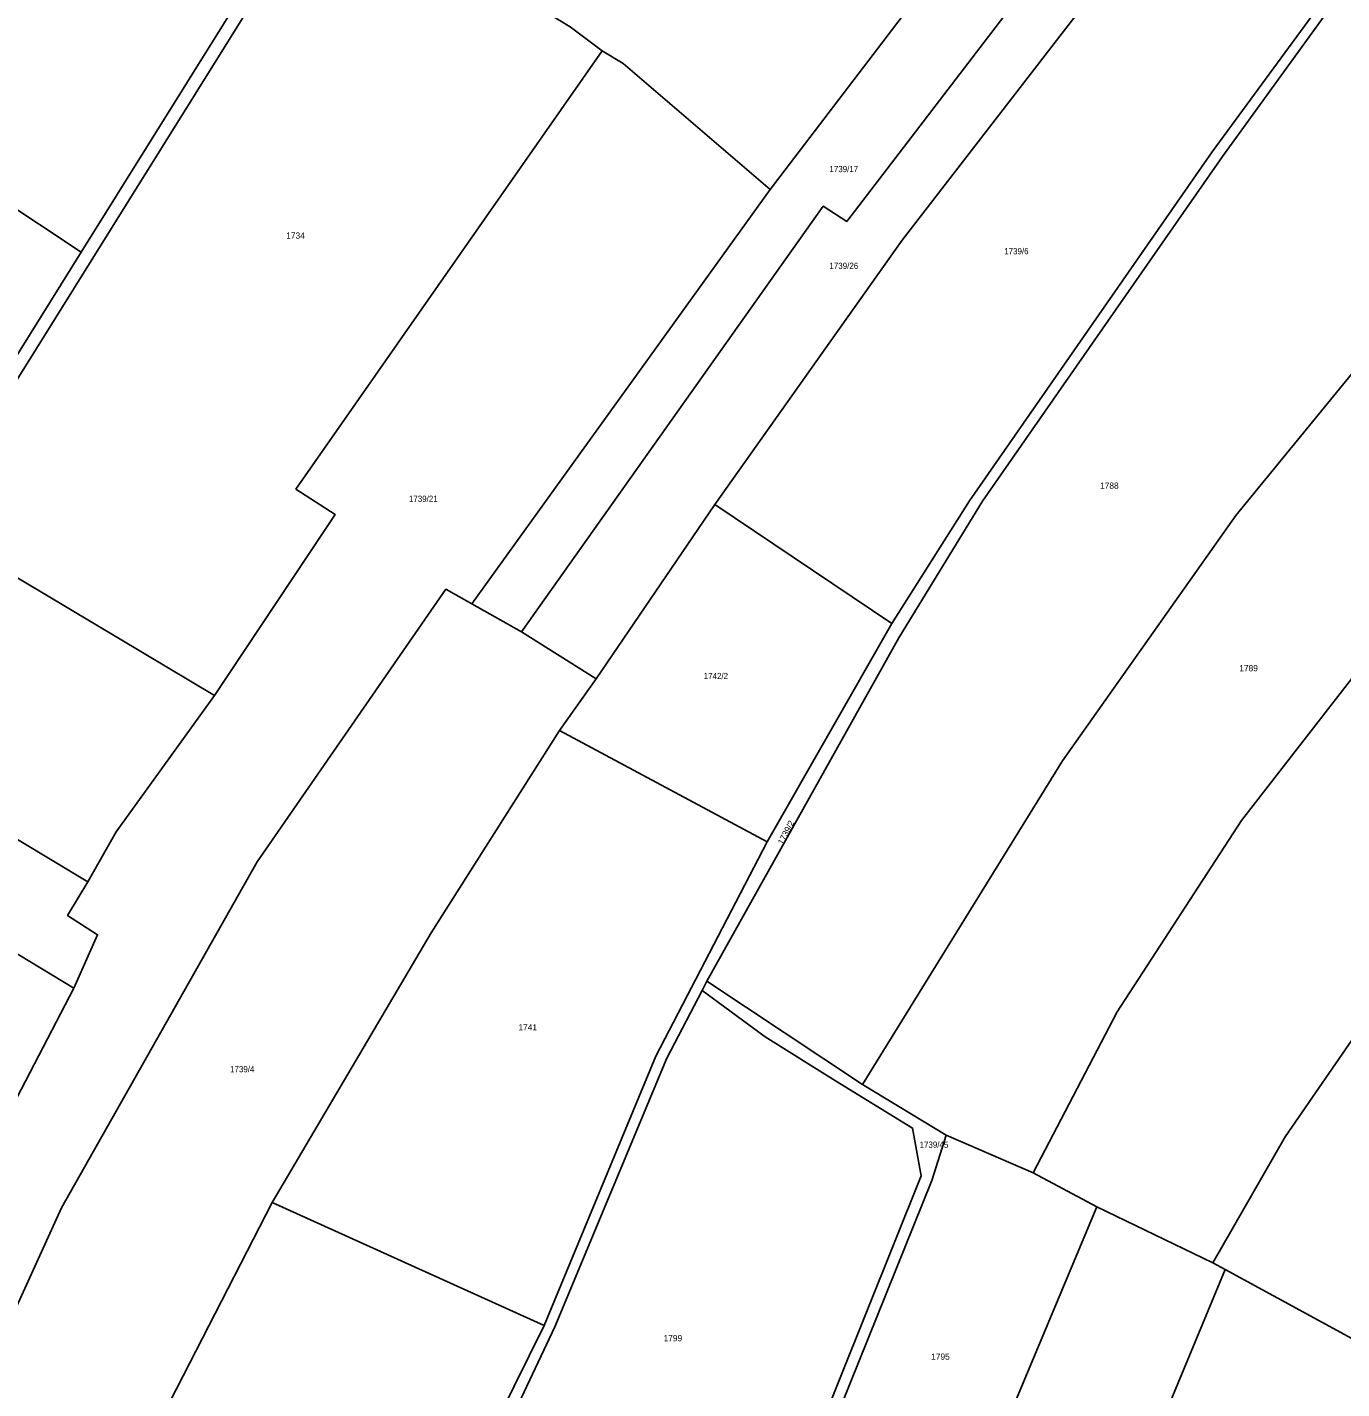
# Model space of a CAD drawing. Extents: x -679733 to -673243, y -1075091 to -1066557.
# Drawn here: x -677371.3 to -677014, y -1072985.8 to -1072615.7 of the extents above; entities that cross this region are included whole.
import ezdxf

# ---------------------------------------------------------------- set-up
doc = ezdxf.new("R2010")
doc.units = 0
doc.header["$LTSCALE"] = 0.68
doc.layers.add('1', color=7, linetype='Continuous', lineweight=25)
doc.layers.add('2', color=7, linetype='Continuous')

msp = doc.modelspace()

# ---------------------------------------------------------------- linework, layer by layer
at = {"layer": '1'}
for p, q in [((-677087.25, -1072552.22), (-677169.3, -1072659.82)), ((-677356.56, -1072676.88), (-677431.19, -1072627.48)), ((-677169.3, -1072659.82), (-677250.43, -1072772.47)), ((-677216.65, -1072792.83), (-677184.34, -1072745.5)), ((-677398.57, -1072750.76), (-677320.32, -1072797.4)), ((-677136.23, -1072777.79), (-677170.16, -1072837.16)), ((-677170.16, -1072837.16), (-677226.58, -1072806.9)), ((-677444.8, -1072824.81), (-677358.6, -1072876.95)), ((-677121.51, -1072916.94), (-677097.82, -1072927.19)), ((-677097.82, -1072927.19), (-677080.51, -1072936.43)), ((-677080.51, -1072936.43), (-677127.9, -1073049.48)), ((-677006.23, -1072974.86), (-677045.67, -1072953.42))]:
    msp.add_line(p, q, dxfattribs=at)
for points in [[(-677356.56, -1072676.88), (-677288.98, -1072568.54), (-677361.24, -1072520.71), (-677431.19, -1072627.48)], [(-677236.93, -1072780.08), (-677154.91, -1072664.4), (-677148.51, -1072668.53), (-677077.13, -1072575.23), (-677066.53, -1072561.86), (-677087.25, -1072552.22)], [(-677289.19, -1072575.45), (-677343.86, -1072663.14), (-677398.57, -1072750.76)], [(-677215.03, -1072622.18), (-677223.71, -1072615.59), (-677238.61, -1072606.46), (-677265.54, -1072590.62), (-677289.19, -1072575.45)], [(-677059.41, -1072577.72), (-677133.44, -1072673.59), (-677184.34, -1072745.5), (-677136.23, -1072777.79)], [(-677186.58, -1072875.08), (-677134.32, -1072781.71), (-677111.61, -1072744.57), (-677046.4, -1072650.91), (-677015.67, -1072608.48), (-677001.71, -1072591.91), (-677004.68, -1072590.55), (-677017.97, -1072606.91)], [(-677017.97, -1072606.91), (-677049.19, -1072649.59), (-677115.18, -1072744.46), (-677136.23, -1072777.79)], [(-677320.32, -1072797.4), (-677287.57, -1072748.17), (-677298.25, -1072741.28), (-677215.03, -1072622.18)], [(-677169.3, -1072659.82), (-677209.3, -1072625.6), (-677215.03, -1072622.18)], [(-677144.26, -1072903.09), (-677089.9, -1072815.17), (-677042.74, -1072748.49), (-676980.72, -1072672.6), (-676944.99, -1072631.78)], [(-677097.82, -1072927.19), (-677075, -1072883.37), (-677041.21, -1072831.41), (-677003.98, -1072783.4), (-676995.72, -1072775.93), (-676897.25, -1072665.11), (-676944.99, -1072631.78)], [(-677463.22, -1072849.94), (-677447.82, -1072822.06), (-677401.32, -1072748.65), (-677356.56, -1072676.88)], [(-677250.43, -1072772.47), (-677257.46, -1072768.51), (-677308.73, -1072842.61), (-677361.97, -1072936.62), (-677387.41, -1072992.51)], [(-677304.65, -1072935.17), (-677261.44, -1072861.91), (-677226.58, -1072806.9), (-677216.65, -1072792.83), (-677236.93, -1072780.08), (-677250.43, -1072772.47)], [(-677048.98, -1072951.65), (-677029.32, -1072917.39), (-677005.66, -1072882.89), (-676951.05, -1072816.47), (-676929.45, -1072793.83)], [(-677354.75, -1072848.05), (-677347.09, -1072834.41), (-677320.32, -1072797.4)], [(-677358.6, -1072876.95), (-677352.13, -1072862.41), (-677360.29, -1072857.15), (-677354.75, -1072848.05), (-677431.77, -1072801.75), (-677444.8, -1072824.81)], [(-677170.16, -1072837.16), (-677200.37, -1072895.43), (-677230.8, -1072968.65)], [(-677410.67, -1072984.31), (-677388.53, -1072934.3), (-677358.6, -1072876.95)], [(-677265.38, -1073040.54), (-677249.02, -1073013.95), (-677227.83, -1072968.98), (-677197.38, -1072896.01), (-677187.78, -1072877.61), (-677186.58, -1072875.08)], [(-677167.34, -1073033.33), (-677125.44, -1072929.19), (-677121.51, -1072916.94), (-677144.26, -1072903.09), (-677186.58, -1072875.08)], [(-677187.78, -1072877.61), (-677170.72, -1072890.18), (-677151.61, -1072902.16), (-677130.64, -1072915), (-677128.33, -1072927.98), (-677158, -1073002.11)], [(-677230.8, -1072968.65), (-677304.65, -1072935.17), (-677342.69, -1073009.13)], [(-677045.67, -1072953.42), (-677048.98, -1072951.65), (-677080.51, -1072936.43)], [(-677045.67, -1072953.42), (-677066.13, -1073002.78), (-677110.95, -1073125.56), (-677067.2, -1073141.37)], [(-677342.69, -1073009.13), (-677297.29, -1073025.7), (-677268.19, -1073034.55), (-677262.02, -1073029.57), (-677251.19, -1073010.1), (-677230.8, -1072968.65)]]:
    msp.add_lwpolyline(points, dxfattribs=at)

# ---------------------------------------------------------------- texts
at = {"layer": '2', "width": 0.95}
for s, p in [('1739/17', (-677153.22, -1072655.12)), ('1739/6', (-677105.71, -1072677.47)), ('1739/26', (-677153.22, -1072681.43)), ('1739/21', (-677267.51, -1072744.769)), ('1742/2', (-677187.39, -1072792.94)), ('1739/4', (-677316.12, -1072899.81)), ('1739/45', (-677128.72, -1072920.34))]:
    msp.add_text(s, height=1.7, dxfattribs=at).set_placement(p)
at = {"layer": '2'}
for s, p in [('1734', (-677300.87, -1072673.22)), ('1788', (-677079.67, -1072741.2)), ('1789', (-677041.83, -1072790.81)), ('1741', (-677237.76, -1072888.45)), ('1799', (-677198.3, -1072972.93)), ('1795', (-677125.58, -1072977.96))]:
    msp.add_text(s, height=1.7, dxfattribs=at).set_placement(p)
msp.add_text('1739/2', height=1.7, rotation=63, dxfattribs=at).set_placement((-677165.852, -1072838.105))

doc.saveas('drawing.dxf')
